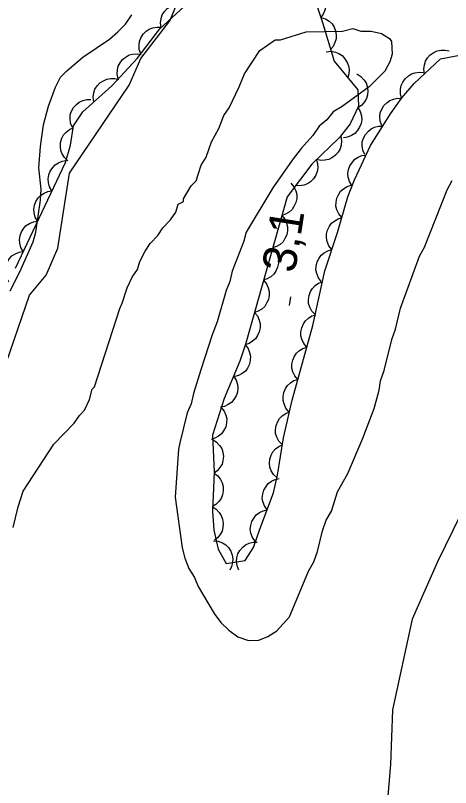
# Model space of a CAD drawing. Extents: x 282461 to 284471, y 5554090 to 5557646.
# Drawn here: x 283413.7 to 283452.6, y 5555230.7 to 5555299.8 of the extents above; entities that cross this region are included whole.
import ezdxf

# ---------------------------------------------------------------- set-up
doc = ezdxf.new("R2010")
doc.units = 0
for name, color, linetype in [('Niveau 1', 7, 'Continuous'), ('Niveau 2', 7, 'Continuous'), ('Niveau 3', 7, 'Continuous'), ('Niveau 44', 7, 'Continuous'), ('Niveau 7', 7, 'Continuous')]:
    doc.layers.add(name, color=color, linetype=linetype)

msp = doc.modelspace()

# ---------------------------------------------------------------- linework, layer by layer
at = {"layer": 'Niveau 1'}
msp.add_lwpolyline([(283473.17, 5555283.12), (283470.18, 5555280.76), (283467.41, 5555279.11), (283464.18, 5555276.53), (283461.44, 5555272.78), (283459.4, 5555268.82), (283455.54, 5555260.43), (283454.2, 5555256.47), (283451.47, 5555250.88), (283449.21, 5555245.75), (283447.45, 5555237.61), (283447.27, 5555232.74), (283446.45, 5555223.22), (283445.58, 5555218.35), (283444.74, 5555210.68), (283443.12, 5555190.26), (283442.97, 5555183.3), (283443.76, 5555175.43)], dxfattribs=at)
at = {"layer": 'Niveau 2'}
for points in [[(283412.19, 5555266.75), (283414.98, 5555274.73), (283416.46, 5555276.54), (283417.51, 5555278.95), (283418.56, 5555285.65), (283423.9, 5555293.55), (283424.94, 5555295.94), (283427.53, 5555299.29), (283428.07, 5555300.57)], [(283413.51, 5555253.94), (283413.95, 5555255.8), (283414.4, 5555257.2), (283417.14, 5555261.41), (283418.98, 5555263.28), (283419.44, 5555263.98), (283419.89, 5555264.45), (283420.35, 5555265.39), (283420.57, 5555266.32), (283420.8, 5555266.55), (283423.04, 5555273.54), (283423.27, 5555274.01), (283423.72, 5555275.4), (283424.17, 5555276.34), (283424.63, 5555277.04), (283424.85, 5555277.74), (283425.31, 5555278.67), (283425.76, 5555279.37), (283426.45, 5555280.07), (283426.91, 5555280.78), (283427.6, 5555281.48), (283428.05, 5555282.18), (283428.28, 5555282.88), (283428.74, 5555283.12), (283428.74, 5555283.35), (283429.42, 5555284.52), (283429.88, 5555284.98), (283430.33, 5555286.38), (283430.79, 5555287.08), (283431.24, 5555288.48), (283431.92, 5555289.65), (283432.37, 5555290.81), (283432.83, 5555291.52), (283433.74, 5555293.38), (283434.19, 5555294.55), (283435.56, 5555296.65), (283436.94, 5555297.6), (283437.41, 5555297.6), (283439.72, 5555298.32), (283442.98, 5555298.36), (283443.9, 5555298.6), (283444.6, 5555298.37), (283445.53, 5555298.38), (283446.47, 5555298.16), (283447.17, 5555297.71), (283447.35, 5555297.44), (283447.42, 5555296.32), (283447.19, 5555295.62), (283446.74, 5555294.8), (283445.36, 5555293.39), (283442.94, 5555291.62), (283442.13, 5555291.15), (283441.56, 5555290.45), (283440.87, 5555289.86), (283440.3, 5555289.04), (283439.26, 5555287.87), (283438.46, 5555286.82), (283436.75, 5555284.36), (283434.35, 5555280.39), (283434.13, 5555279.58), (283433.11, 5555276.9), (283432.89, 5555275.96), (283432.55, 5555275.15), (283431.77, 5555272.36), (283431.32, 5555271.19), (283430.31, 5555268.05), (283429.64, 5555265.95), (283429.42, 5555265.02), (283429.08, 5555264.2), (283428.41, 5555261.53), (283428.3, 5555260.95), (283428.01, 5555256.65), (283428.64, 5555252.13), (283428.88, 5555251.2), (283429.24, 5555250.28), (283429.72, 5555249.47), (283430.07, 5555248.66), (283431.5, 5555246.24), (283432.09, 5555245.43), (283432.79, 5555244.75), (283433.61, 5555244.17), (283434.55, 5555243.84), (283435.48, 5555243.85), (283436.29, 5555244.2), (283437.1, 5555244.68), (283438.24, 5555245.96), (283439.94, 5555250.04), (283440.39, 5555250.86), (283440.73, 5555251.79), (283441.17, 5555253.65), (283441.51, 5555254.59)], [(283441.51, 5555254.59), (283441.97, 5555255.4), (283442.53, 5555257.15), (283443.44, 5555258.78), (283444.8, 5555261.93), (283445.81, 5555264.61), (283446.26, 5555266.24), (283446.36, 5555267.06), (283446.7, 5555267.99), (283447.37, 5555270.78), (283447.71, 5555271.71), (283448.15, 5555273.57), (283449.84, 5555278.23), (283450.29, 5555279.05), (283452.33, 5555284.18), (283452.78, 5555285)]]:
    msp.add_lwpolyline(points, dxfattribs=at)
at = {"layer": 'Niveau 3'}
msp.add_line((283438.23, 5555273.81), (283438.35, 5555274.6), dxfattribs=at)
at = {"layer": 'Niveau 44'}
for points in [[(283440.07, 5555302.45), (283441.18, 5555299.16), (283442.21, 5555295.69), (283444.33, 5555293.13), (283444.4, 5555291.66), (283443.65, 5555290.08), (283442.69, 5555288.86), (283440.24, 5555286.46), (283438.01, 5555283.55), (283434.31, 5555270.45), (283433.78, 5555268.83), (283432.39, 5555265.5), (283431.34, 5555262.21), (283431.48, 5555258.89), (283431.33, 5555255.41), (283431.45, 5555253.7), (283431.86, 5555251.99), (283432.55, 5555250.73), (283434.26, 5555250.98), (283435.02, 5555252.14), (283435.56, 5555253.8), (283436.8, 5555257.04), (283437.15, 5555258.64), (283437.7, 5555261.98), (283438.46, 5555265.34), (283440.31, 5555272.04), (283441.38, 5555276.91), (283442.51, 5555280.36), (283443.43, 5555283.53), (283444.03, 5555285.06), (283445.46, 5555288.14), (283447.25, 5555290.98), (283448.28, 5555292.39), (283449.37, 5555293.68), (283451.74, 5555295.89), (283455.28, 5555296.59)], [(283440.07, 5555302.46), (283440.47, 5555302.35), (283440.82, 5555302.13), (283441.07, 5555301.91), (283441.26, 5555301.62), (283441.41, 5555301.28), (283441.47, 5555300.9), (283441.49, 5555300.58), (283441.4, 5555300.24), (283441.25, 5555299.9), (283441.03, 5555299.61)], [(283413.71, 5555277.16), (283418.19, 5555286.63), (283418.63, 5555288.16), (283418.9, 5555289.89), (283419.74, 5555291.16), (283422.33, 5555293.48), (283424.61, 5555295.92), (283426.63, 5555298.58), (283429.21, 5555300.93)], [(283426.76, 5555298.7), (283426.7, 5555299.11), (283426.76, 5555299.51), (283426.85, 5555299.83), (283427.04, 5555300.13), (283427.3, 5555300.4), (283427.62, 5555300.61), (283427.91, 5555300.75), (283428.26, 5555300.81), (283428.63, 5555300.81), (283428.98, 5555300.72)], [(283441.04, 5555299.61), (283441.44, 5555299.49), (283441.78, 5555299.26), (283442.03, 5555299.04), (283442.21, 5555298.74), (283442.34, 5555298.39), (283442.39, 5555298.01), (283442.4, 5555297.68), (283442.29, 5555297.35), (283442.13, 5555297.01), (283441.9, 5555296.73)], [(283424.92, 5555296.33), (283424.78, 5555296.72), (283424.77, 5555297.13), (283424.81, 5555297.46), (283424.94, 5555297.79), (283425.14, 5555298.1), (283425.42, 5555298.36), (283425.68, 5555298.56), (283426.01, 5555298.67), (283426.38, 5555298.74), (283426.74, 5555298.72)], [(283422.91, 5555294.1), (283422.81, 5555294.51), (283422.84, 5555294.91), (283422.91, 5555295.24), (283423.08, 5555295.55), (283423.3, 5555295.84), (283423.61, 5555296.07), (283423.89, 5555296.24), (283424.23, 5555296.32), (283424.6, 5555296.35), (283424.96, 5555296.29)], [(283441.52, 5555296.53), (283441.93, 5555296.57), (283442.33, 5555296.49), (283442.64, 5555296.38), (283442.93, 5555296.18), (283443.19, 5555295.91), (283443.38, 5555295.58), (283443.51, 5555295.28), (283443.55, 5555294.93), (283443.53, 5555294.56), (283443.43, 5555294.22)], [(283450.3, 5555294.55), (283450.24, 5555294.96), (283450.3, 5555295.37), (283450.38, 5555295.69), (283450.57, 5555295.98), (283450.82, 5555296.26), (283451.14, 5555296.47), (283451.43, 5555296.62), (283451.78, 5555296.68), (283452.15, 5555296.68), (283452.5, 5555296.6)], [(283420.72, 5555292.04), (283420.67, 5555292.45), (283420.73, 5555292.86), (283420.83, 5555293.17), (283421.02, 5555293.47), (283421.27, 5555293.74), (283421.6, 5555293.94), (283421.89, 5555294.09), (283422.24, 5555294.14), (283422.61, 5555294.13), (283422.96, 5555294.04)], [(283444.26, 5555294.54), (283444.62, 5555294.32), (283444.89, 5555294.02), (283445.08, 5555293.74), (283445.18, 5555293.41), (283445.23, 5555293.04), (283445.19, 5555292.66), (283445.11, 5555292.34), (283444.93, 5555292.04), (283444.69, 5555291.75), (283444.41, 5555291.54)], [(283448.25, 5555292.36), (283448.14, 5555292.76), (283448.15, 5555293.17), (283448.2, 5555293.5), (283448.35, 5555293.82), (283448.56, 5555294.12), (283448.86, 5555294.37), (283449.13, 5555294.55), (283449.47, 5555294.65), (283449.84, 5555294.69), (283450.19, 5555294.66)], [(283418.81, 5555289.75), (283418.65, 5555290.14), (283418.61, 5555290.55), (283418.62, 5555290.88), (283418.74, 5555291.21), (283418.91, 5555291.54), (283419.17, 5555291.82), (283419.42, 5555292.03), (283419.75, 5555292.17), (283420.11, 5555292.26), (283420.47, 5555292.26)], [(283446.48, 5555289.93), (283446.34, 5555290.33), (283446.32, 5555290.73), (283446.35, 5555291.06), (283446.48, 5555291.39), (283446.67, 5555291.71), (283446.95, 5555291.98), (283447.2, 5555292.18), (283447.53, 5555292.3), (283447.9, 5555292.37), (283448.26, 5555292.36)], [(283444.35, 5555291.55), (283444.56, 5555291.19), (283444.66, 5555290.79), (283444.69, 5555290.46), (283444.63, 5555290.12), (283444.5, 5555289.77), (283444.28, 5555289.46), (283444.06, 5555289.21), (283443.76, 5555289.03), (283443.41, 5555288.89), (283443.06, 5555288.83)], [(283418.41, 5555286.76), (283418.11, 5555287.05), (283417.9, 5555287.4), (283417.77, 5555287.7), (283417.74, 5555288.05), (283417.76, 5555288.42), (283417.88, 5555288.79), (283418.02, 5555289.08), (283418.26, 5555289.34), (283418.55, 5555289.57), (283418.87, 5555289.73)], [(283444.96, 5555287.34), (283444.79, 5555287.72), (283444.74, 5555288.13), (283444.74, 5555288.46), (283444.85, 5555288.8), (283445.02, 5555289.12), (283445.28, 5555289.41), (283445.52, 5555289.63), (283445.84, 5555289.77), (283446.2, 5555289.87), (283446.56, 5555289.88)], [(283442.81, 5555288.98), (283442.89, 5555288.57), (283442.84, 5555288.16), (283442.76, 5555287.84), (283442.58, 5555287.54), (283442.34, 5555287.26), (283442.02, 5555287.04), (283441.74, 5555286.88), (283441.39, 5555286.82), (283441.02, 5555286.81), (283440.67, 5555286.88)], [(283443.8, 5555284.56), (283443.58, 5555284.92), (283443.48, 5555285.31), (283443.44, 5555285.64), (283443.51, 5555285.99), (283443.63, 5555286.33), (283443.85, 5555286.65), (283444.06, 5555286.9), (283444.36, 5555287.08), (283444.71, 5555287.23), (283445.06, 5555287.28)], [(283416.98, 5555284.07), (283416.77, 5555284.43), (283416.67, 5555284.83), (283416.64, 5555285.16), (283416.7, 5555285.5), (283416.83, 5555285.85), (283417.05, 5555286.17), (283417.26, 5555286.41), (283417.56, 5555286.59), (283417.91, 5555286.73), (283418.26, 5555286.79)], [(283440.6, 5555286.93), (283440.74, 5555286.54), (283440.75, 5555286.13), (283440.71, 5555285.8), (283440.58, 5555285.48), (283440.38, 5555285.16), (283440.1, 5555284.9), (283439.84, 5555284.71), (283439.5, 5555284.59), (283439.14, 5555284.53), (283438.78, 5555284.55)], [(283438.35, 5555284.76), (283438.62, 5555284.44), (283438.78, 5555284.07), (283438.87, 5555283.75), (283438.87, 5555283.4), (283438.8, 5555283.03), (283438.63, 5555282.69), (283438.46, 5555282.41), (283438.19, 5555282.18), (283437.88, 5555281.98), (283437.54, 5555281.87)], [(283442.9, 5555281.69), (283442.63, 5555282.01), (283442.47, 5555282.39), (283442.38, 5555282.71), (283442.39, 5555283.06), (283442.46, 5555283.42), (283442.63, 5555283.77), (283442.8, 5555284.05), (283443.07, 5555284.27), (283443.39, 5555284.47), (283443.73, 5555284.58)], [(283415.7, 5555281.36), (283415.48, 5555281.72), (283415.39, 5555282.11), (283415.35, 5555282.44), (283415.41, 5555282.79), (283415.54, 5555283.13), (283415.76, 5555283.45), (283415.98, 5555283.7), (283416.28, 5555283.88), (283416.62, 5555284.02), (283416.98, 5555284.07)], [(283437.54, 5555281.87), (283437.81, 5555281.55), (283437.97, 5555281.18), (283438.06, 5555280.86), (283438.05, 5555280.51), (283437.98, 5555280.14), (283437.82, 5555279.8), (283437.65, 5555279.52), (283437.38, 5555279.29), (283437.06, 5555279.09), (283436.72, 5555278.98)], [(283442.01, 5555278.82), (283441.75, 5555279.15), (283441.6, 5555279.53), (283441.53, 5555279.86), (283441.55, 5555280.21), (283441.63, 5555280.57), (283441.81, 5555280.91), (283441.99, 5555281.18), (283442.27, 5555281.4), (283442.59, 5555281.58), (283442.94, 5555281.68)], [(283414.41, 5555278.64), (283414.2, 5555279), (283414.1, 5555279.4), (283414.07, 5555279.73), (283414.13, 5555280.07), (283414.26, 5555280.42), (283414.48, 5555280.73), (283414.69, 5555280.98), (283414.99, 5555281.16), (283415.34, 5555281.3), (283415.7, 5555281.36)], [(283436.72, 5555278.98), (283436.99, 5555278.66), (283437.15, 5555278.29), (283437.24, 5555277.97), (283437.23, 5555277.61), (283437.16, 5555277.25), (283437, 5555276.9), (283436.83, 5555276.63), (283436.56, 5555276.39), (283436.24, 5555276.2), (283435.9, 5555276.09)], [(283413.13, 5555275.92), (283412.91, 5555276.28), (283412.82, 5555276.68), (283412.78, 5555277.01), (283412.85, 5555277.36), (283412.97, 5555277.7), (283413.19, 5555278.02), (283413.41, 5555278.26), (283413.71, 5555278.45), (283414.05, 5555278.59), (283414.41, 5555278.64)], [(283441.07, 5555275.97), (283440.81, 5555276.3), (283440.67, 5555276.68), (283440.59, 5555277), (283440.61, 5555277.35), (283440.7, 5555277.71), (283440.88, 5555278.05), (283441.06, 5555278.32), (283441.34, 5555278.54), (283441.66, 5555278.72), (283442.01, 5555278.82)], [(283435.9, 5555276.09), (283436.17, 5555275.77), (283436.33, 5555275.39), (283436.42, 5555275.08), (283436.42, 5555274.72), (283436.35, 5555274.36), (283436.18, 5555274.01), (283436.01, 5555273.73), (283435.74, 5555273.5), (283435.43, 5555273.31), (283435.09, 5555273.2)], [(283440.52, 5555273.01), (283440.23, 5555273.31), (283440.05, 5555273.67), (283439.94, 5555273.99), (283439.93, 5555274.34), (283439.98, 5555274.7), (283440.12, 5555275.06), (283440.27, 5555275.35), (283440.53, 5555275.6), (283440.83, 5555275.81), (283441.17, 5555275.94)], [(283435.09, 5555273.2), (283435.36, 5555272.88), (283435.52, 5555272.5), (283435.61, 5555272.18), (283435.6, 5555271.83), (283435.53, 5555271.47), (283435.37, 5555271.12), (283435.2, 5555270.84), (283434.93, 5555270.61), (283434.61, 5555270.42), (283434.27, 5555270.3)], [(283439.77, 5555270.1), (283439.5, 5555270.42), (283439.34, 5555270.79), (283439.25, 5555271.11), (283439.25, 5555271.46), (283439.32, 5555271.82), (283439.48, 5555272.17), (283439.65, 5555272.45), (283439.92, 5555272.68), (283440.23, 5555272.88), (283440.57, 5555272.99)], [(283434.26, 5555270.31), (283434.52, 5555269.98), (283434.66, 5555269.6), (283434.74, 5555269.27), (283434.72, 5555268.92), (283434.64, 5555268.56), (283434.46, 5555268.22), (283434.28, 5555267.95), (283434, 5555267.73), (283433.68, 5555267.55), (283433.33, 5555267.45)], [(283438.97, 5555267.2), (283438.7, 5555267.52), (283438.54, 5555267.89), (283438.45, 5555268.21), (283438.45, 5555268.56), (283438.52, 5555268.93), (283438.68, 5555269.27), (283438.85, 5555269.55), (283439.12, 5555269.79), (283439.43, 5555269.98), (283439.77, 5555270.1)], [(283433.22, 5555267.49), (283433.45, 5555267.14), (283433.57, 5555266.75), (283433.62, 5555266.42), (283433.57, 5555266.07), (283433.46, 5555265.72), (283433.25, 5555265.4), (283433.05, 5555265.14), (283432.75, 5555264.94), (283432.42, 5555264.79), (283432.06, 5555264.72)], [(283438.17, 5555264.3), (283437.9, 5555264.62), (283437.74, 5555265), (283437.65, 5555265.31), (283437.65, 5555265.67), (283437.72, 5555266.03), (283437.88, 5555266.38), (283438.05, 5555266.66), (283438.32, 5555266.89), (283438.63, 5555267.09), (283438.97, 5555267.2)], [(283432.13, 5555264.69), (283432.39, 5555264.36), (283432.54, 5555263.99), (283432.62, 5555263.66), (283432.6, 5555263.31), (283432.52, 5555262.95), (283432.34, 5555262.61), (283432.16, 5555262.34), (283431.89, 5555262.12), (283431.56, 5555261.93), (283431.22, 5555261.83)], [(283437.56, 5555261.36), (283437.27, 5555261.67), (283437.09, 5555262.03), (283436.99, 5555262.35), (283436.98, 5555262.7), (283437.03, 5555263.06), (283437.17, 5555263.42), (283437.33, 5555263.71), (283437.58, 5555263.95), (283437.89, 5555264.16), (283438.22, 5555264.29)], [(283431.36, 5555261.81), (283431.71, 5555261.59), (283431.98, 5555261.29), (283432.17, 5555261.01), (283432.27, 5555260.68), (283432.32, 5555260.31), (283432.27, 5555259.93), (283432.2, 5555259.61), (283432.01, 5555259.31), (283431.77, 5555259.03), (283431.48, 5555258.81)], [(283437.11, 5555258.39), (283436.81, 5555258.68), (283436.6, 5555259.03), (283436.48, 5555259.34), (283436.45, 5555259.69), (283436.47, 5555260.06), (283436.6, 5555260.42), (283436.74, 5555260.72), (283436.98, 5555260.98), (283437.27, 5555261.2), (283437.6, 5555261.35)], [(283431.48, 5555258.81), (283431.81, 5555258.56), (283432.06, 5555258.23), (283432.22, 5555257.94), (283432.29, 5555257.6), (283432.31, 5555257.23), (283432.23, 5555256.86), (283432.12, 5555256.55), (283431.92, 5555256.26), (283431.65, 5555256), (283431.35, 5555255.81)], [(283436.22, 5555255.53), (283435.98, 5555255.87), (283435.85, 5555256.26), (283435.79, 5555256.58), (283435.83, 5555256.93), (283435.93, 5555257.29), (283436.13, 5555257.62), (283436.32, 5555257.88), (283436.61, 5555258.09), (283436.94, 5555258.25), (283437.29, 5555258.33)], [(283431.3, 5555255.81), (283431.66, 5555255.6), (283431.94, 5555255.3), (283432.13, 5555255.03), (283432.25, 5555254.7), (283432.31, 5555254.33), (283432.27, 5555253.95), (283432.2, 5555253.63), (283432.03, 5555253.32), (283431.8, 5555253.03), (283431.51, 5555252.81)], [(283435.15, 5555252.72), (283434.91, 5555253.06), (283434.78, 5555253.45), (283434.72, 5555253.78), (283434.76, 5555254.13), (283434.86, 5555254.48), (283435.06, 5555254.81), (283435.25, 5555255.08), (283435.54, 5555255.28), (283435.87, 5555255.44), (283436.22, 5555255.53)], [(283431.44, 5555252.75), (283431.86, 5555252.71), (283432.24, 5555252.56), (283432.52, 5555252.39), (283432.77, 5555252.14), (283432.97, 5555251.83), (283433.1, 5555251.47), (283433.17, 5555251.15), (283433.14, 5555250.8), (283433.05, 5555250.44), (283432.89, 5555250.12)], [(283433.7, 5555250.12), (283433.54, 5555250.51), (283433.49, 5555250.91), (283433.51, 5555251.24), (283433.62, 5555251.58), (283433.79, 5555251.9), (283434.05, 5555252.18), (283434.3, 5555252.4), (283434.62, 5555252.54), (283434.98, 5555252.63), (283435.34, 5555252.63)]]:
    msp.add_lwpolyline(points, dxfattribs=at)
at = {"layer": 'Niveau 7'}
msp.add_lwpolyline([(283413.26, 5555275.13), (283414.11, 5555276.83), (283415.3, 5555279.51), (283415.53, 5555280.39), (283415.96, 5555283.24), (283416.01, 5555284.23), (283415.81, 5555286.14), (283415.96, 5555288.06), (283416.23, 5555289.98), (283416.67, 5555291.67), (283417.29, 5555293.36), (283417.75, 5555294.24), (283418.32, 5555294.82), (283419.76, 5555296.06), (283422.13, 5555297.65), (283422.88, 5555298.3), (283423.57, 5555299.01), (283424.14, 5555299.83)], dxfattribs=at)

# ---------------------------------------------------------------- texts
at = {"layer": 'Niveau 3'}
msp.add_text('3,1  ', height=3, rotation=81.09575, dxfattribs=at).set_placement((283438.71, 5555276.65))

doc.saveas('drawing.dxf')
